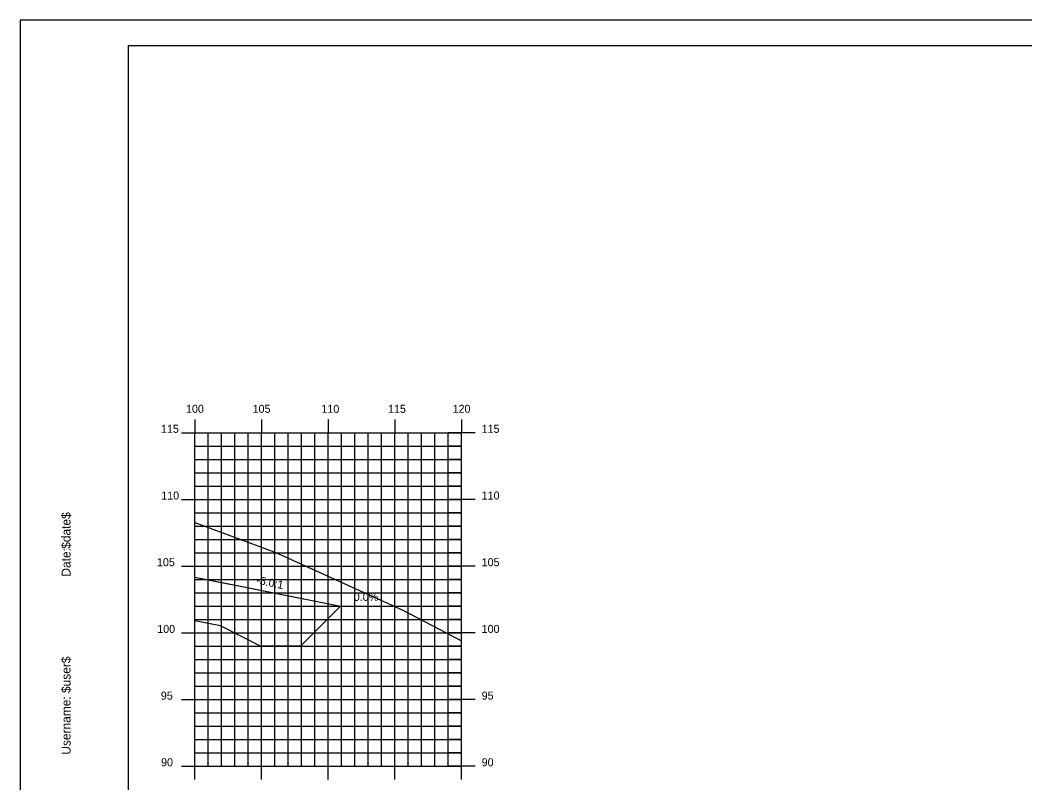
# Model space of a CAD drawing. Extents: x 850598 to 870284, y 366541 to 366651.
# Drawn here: x 856585.2 to 856660.5, y 366594 to 366651.2 of the extents above; entities that cross this region are included whole.
import ezdxf

# ---------------------------------------------------------------- set-up
doc = ezdxf.new("R2010")
doc.units = 0
for name, color, linetype in [('ANNOTATION', 7, 'Continuous'), ('BORDER', 7, 'Continuous'), ('D_Drainage_RipRap', 7, 'Continuous'), ('D_Roadway_Centerline', 7, 'Continuous'), ('D_Roadway_SlopeLines', 7, 'Continuous'), ('H_V ANNOTATION', 7, 'Continuous'), ('MAJOR', 7, 'Continuous'), ('MINOR', 7, 'Continuous'), ('PLOT BOUNDARY', 7, 'Continuous'), ('S_Roadway_Centerline', 7, 'Continuous')]:
    doc.layers.add(name, color=color, linetype=linetype)

msp = doc.modelspace()

# ---------------------------------------------------------------- linework, layer by layer
at = {"layer": 'BORDER'}
for p, q in [((856753.324, 366649.225), (856593.324, 366649.225)), ((856593.324, 366649.225), (856593.324, 366544.225))]:
    msp.add_line(p, q, dxfattribs=at)
at = {"layer": 'D_Drainage_RipRap'}
msp.add_lwpolyline([(856598.324, 366609.406), (856599.384, 366609.194), (856609.246, 366607.221), (856606.246, 366604.221), (856603.246, 366604.221), (856600.246, 366605.744), (856598.324, 366606.129)], close=True, dxfattribs=at)
at = {"layer": 'D_Roadway_Centerline'}
msp.add_lwpolyline([(856598.324, 366609.406), (856599.384, 366609.194), (856609.246, 366607.221), (856613.246, 366607.221)], dxfattribs=at)
at = {"layer": 'D_Roadway_SlopeLines'}
msp.add_lwpolyline([(856598.324, 366609.406), (856609.246, 366607.221)], dxfattribs=at)
at = {"layer": 'MAJOR'}
for p, q in [((856598.324, 366621.227), (856598.324, 366620.225)), ((856598.324, 366621.227), (856598.324, 366620.225)), ((856603.324, 366621.227), (856603.324, 366620.225)), ((856603.324, 366621.227), (856603.324, 366620.225)), ((856608.324, 366621.227), (856608.324, 366620.225)), ((856608.324, 366621.227), (856608.324, 366620.225)), ((856613.324, 366621.227), (856613.324, 366620.225)), ((856613.324, 366621.227), (856613.324, 366620.225)), ((856618.324, 366621.227), (856618.324, 366620.225)), ((856618.324, 366621.227), (856618.324, 366620.225)), ((856597.322, 366620.225), (856598.324, 366620.225)), ((856597.322, 366620.225), (856598.324, 366620.225)), ((856598.324, 366620.225), (856618.324, 366620.225)), ((856598.324, 366595.225), (856598.324, 366620.225)), ((856598.324, 366595.225), (856598.324, 366620.225)), ((856598.324, 366620.225), (856618.324, 366620.225)), ((856598.324, 366620.225), (856618.324, 366620.225)), ((856598.324, 366595.225), (856598.324, 366620.225)), ((856598.324, 366595.225), (856598.324, 366620.225)), ((856598.324, 366620.225), (856618.324, 366620.225)), ((856603.324, 366595.225), (856603.324, 366620.225)), ((856603.324, 366595.225), (856603.324, 366620.225)), ((856608.324, 366595.225), (856608.324, 366620.225)), ((856608.324, 366595.225), (856608.324, 366620.225)), ((856613.324, 366595.225), (856613.324, 366620.225)), ((856613.324, 366595.225), (856613.324, 366620.225)), ((856619.326, 366620.225), (856617.322, 366620.225)), ((856619.326, 366620.225), (856617.322, 366620.225)), ((856618.324, 366595.225), (856618.324, 366620.225)), ((856618.324, 366595.225), (856618.324, 366620.225)), ((856618.324, 366595.225), (856618.324, 366620.225)), ((856618.324, 366595.225), (856618.324, 366620.225)), ((856597.322, 366615.225), (856598.324, 366615.225)), ((856597.322, 366615.225), (856598.324, 366615.225)), ((856598.324, 366615.225), (856618.324, 366615.225)), ((856598.324, 366615.225), (856618.324, 366615.225)), ((856619.326, 366615.225), (856617.322, 366615.225)), ((856619.326, 366615.225), (856617.322, 366615.225)), ((856597.322, 366610.225), (856598.324, 366610.225)), ((856597.322, 366610.225), (856598.324, 366610.225)), ((856598.324, 366610.225), (856618.324, 366610.225)), ((856598.324, 366610.225), (856618.324, 366610.225)), ((856619.326, 366610.225), (856617.322, 366610.225)), ((856619.326, 366610.225), (856617.322, 366610.225)), ((856597.322, 366605.225), (856598.324, 366605.225)), ((856597.322, 366605.225), (856598.324, 366605.225)), ((856598.324, 366605.225), (856618.324, 366605.225)), ((856598.324, 366605.225), (856618.324, 366605.225)), ((856619.326, 366605.225), (856617.322, 366605.225)), ((856619.326, 366605.225), (856617.322, 366605.225)), ((856597.322, 366600.225), (856598.324, 366600.225)), ((856597.322, 366600.225), (856598.324, 366600.225)), ((856598.324, 366600.225), (856618.324, 366600.225)), ((856598.324, 366600.225), (856618.324, 366600.225)), ((856619.326, 366600.225), (856617.322, 366600.225)), ((856619.326, 366600.225), (856617.322, 366600.225)), ((856597.322, 366595.225), (856598.324, 366595.225)), ((856597.322, 366595.225), (856598.324, 366595.225)), ((856598.324, 366595.225), (856618.324, 366595.225)), ((856598.324, 366595.225), (856618.324, 366595.225)), ((856598.324, 366594.223), (856598.324, 366595.225)), ((856598.324, 366595.225), (856618.324, 366595.225)), ((856598.324, 366595.225), (856618.324, 366595.225)), ((856598.324, 366594.223), (856598.324, 366595.225)), ((856603.324, 366594.223), (856603.324, 366595.225)), ((856603.324, 366594.223), (856603.324, 366595.225)), ((856608.324, 366594.223), (856608.324, 366595.225)), ((856608.324, 366594.223), (856608.324, 366595.225)), ((856613.324, 366594.223), (856613.324, 366595.225)), ((856613.324, 366594.223), (856613.324, 366595.225)), ((856619.326, 366595.225), (856617.322, 366595.225)), ((856619.326, 366595.225), (856617.322, 366595.225)), ((856618.324, 366594.223), (856618.324, 366595.225)), ((856618.324, 366594.223), (856618.324, 366595.225))]:
    msp.add_line(p, q, dxfattribs=at)
at = {"layer": 'MINOR'}
for p, q in [((856599.324, 366595.225), (856599.324, 366620.225)), ((856599.324, 366595.225), (856599.324, 366620.225)), ((856600.324, 366595.225), (856600.324, 366620.225)), ((856600.324, 366595.225), (856600.324, 366620.225)), ((856601.324, 366595.225), (856601.324, 366620.225)), ((856601.324, 366595.225), (856601.324, 366620.225)), ((856602.324, 366595.225), (856602.324, 366620.225)), ((856602.324, 366595.225), (856602.324, 366620.225)), ((856604.324, 366595.225), (856604.324, 366620.225)), ((856604.324, 366595.225), (856604.324, 366620.225)), ((856605.324, 366595.225), (856605.324, 366620.225)), ((856605.324, 366595.225), (856605.324, 366620.225)), ((856606.324, 366595.225), (856606.324, 366620.225)), ((856606.324, 366595.225), (856606.324, 366620.225)), ((856607.324, 366595.225), (856607.324, 366620.225)), ((856607.324, 366595.225), (856607.324, 366620.225)), ((856609.324, 366595.225), (856609.324, 366620.225)), ((856609.324, 366595.225), (856609.324, 366620.225)), ((856610.324, 366595.225), (856610.324, 366620.225)), ((856610.324, 366595.225), (856610.324, 366620.225)), ((856611.324, 366595.225), (856611.324, 366620.225)), ((856611.324, 366595.225), (856611.324, 366620.225)), ((856612.324, 366595.225), (856612.324, 366620.225)), ((856612.324, 366595.225), (856612.324, 366620.225)), ((856614.324, 366595.225), (856614.324, 366620.225)), ((856614.324, 366595.225), (856614.324, 366620.225)), ((856615.324, 366595.225), (856615.324, 366620.225)), ((856615.324, 366595.225), (856615.324, 366620.225)), ((856616.324, 366595.225), (856616.324, 366620.225)), ((856616.324, 366595.225), (856616.324, 366620.225)), ((856617.324, 366595.225), (856617.324, 366620.225)), ((856617.324, 366595.225), (856617.324, 366620.225)), ((856598.324, 366619.225), (856618.324, 366619.225)), ((856598.324, 366619.225), (856599.326, 366619.225)), ((856598.324, 366619.225), (856618.324, 366619.225)), ((856598.324, 366619.225), (856599.326, 366619.225)), ((856618.324, 366619.225), (856617.322, 366619.225)), ((856618.324, 366619.225), (856617.322, 366619.225)), ((856598.324, 366618.225), (856618.324, 366618.225)), ((856598.324, 366618.225), (856599.326, 366618.225)), ((856598.324, 366618.225), (856618.324, 366618.225)), ((856598.324, 366618.225), (856599.326, 366618.225)), ((856618.324, 366618.225), (856617.322, 366618.225)), ((856618.324, 366618.225), (856617.322, 366618.225)), ((856598.324, 366617.225), (856618.324, 366617.225)), ((856598.324, 366617.225), (856599.326, 366617.225)), ((856598.324, 366617.225), (856618.324, 366617.225)), ((856598.324, 366617.225), (856599.326, 366617.225)), ((856618.324, 366617.225), (856617.322, 366617.225)), ((856618.324, 366617.225), (856617.322, 366617.225)), ((856598.324, 366616.225), (856618.324, 366616.225)), ((856598.324, 366616.225), (856599.326, 366616.225)), ((856598.324, 366616.225), (856618.324, 366616.225)), ((856598.324, 366616.225), (856599.326, 366616.225)), ((856618.324, 366616.225), (856617.322, 366616.225)), ((856618.324, 366616.225), (856617.322, 366616.225)), ((856598.324, 366614.225), (856618.324, 366614.225)), ((856598.324, 366614.225), (856599.326, 366614.225)), ((856598.324, 366614.225), (856618.324, 366614.225)), ((856598.324, 366614.225), (856599.326, 366614.225)), ((856618.324, 366614.225), (856617.322, 366614.225)), ((856618.324, 366614.225), (856617.322, 366614.225)), ((856598.324, 366613.225), (856618.324, 366613.225)), ((856598.324, 366613.225), (856599.326, 366613.225)), ((856598.324, 366613.225), (856618.324, 366613.225)), ((856598.324, 366613.225), (856599.326, 366613.225)), ((856618.324, 366613.225), (856617.322, 366613.225)), ((856618.324, 366613.225), (856617.322, 366613.225)), ((856598.324, 366612.225), (856618.324, 366612.225)), ((856598.324, 366612.225), (856599.326, 366612.225)), ((856598.324, 366612.225), (856618.324, 366612.225)), ((856598.324, 366612.225), (856599.326, 366612.225)), ((856618.324, 366612.225), (856617.322, 366612.225)), ((856618.324, 366612.225), (856617.322, 366612.225)), ((856598.324, 366611.225), (856618.324, 366611.225)), ((856598.324, 366611.225), (856599.326, 366611.225)), ((856598.324, 366611.225), (856618.324, 366611.225)), ((856598.324, 366611.225), (856599.326, 366611.225)), ((856618.324, 366611.225), (856617.322, 366611.225)), ((856618.324, 366611.225), (856617.322, 366611.225)), ((856598.324, 366609.225), (856618.324, 366609.225)), ((856598.324, 366609.225), (856599.326, 366609.225)), ((856598.324, 366609.225), (856618.324, 366609.225)), ((856598.324, 366609.225), (856599.326, 366609.225)), ((856618.324, 366609.225), (856617.322, 366609.225)), ((856618.324, 366609.225), (856617.322, 366609.225)), ((856598.324, 366608.225), (856618.324, 366608.225)), ((856598.324, 366608.225), (856599.326, 366608.225)), ((856598.324, 366608.225), (856618.324, 366608.225)), ((856598.324, 366608.225), (856599.326, 366608.225)), ((856618.324, 366608.225), (856617.322, 366608.225)), ((856618.324, 366608.225), (856617.322, 366608.225)), ((856598.324, 366607.225), (856618.324, 366607.225)), ((856598.324, 366607.225), (856599.326, 366607.225)), ((856598.324, 366607.225), (856618.324, 366607.225)), ((856598.324, 366607.225), (856599.326, 366607.225)), ((856618.324, 366607.225), (856617.322, 366607.225)), ((856618.324, 366607.225), (856617.322, 366607.225)), ((856598.324, 366606.225), (856618.324, 366606.225)), ((856598.324, 366606.225), (856599.326, 366606.225)), ((856598.324, 366606.225), (856618.324, 366606.225)), ((856598.324, 366606.225), (856599.326, 366606.225)), ((856618.324, 366606.225), (856617.322, 366606.225)), ((856618.324, 366606.225), (856617.322, 366606.225)), ((856598.324, 366604.225), (856618.324, 366604.225)), ((856598.324, 366604.225), (856599.326, 366604.225)), ((856598.324, 366604.225), (856618.324, 366604.225)), ((856598.324, 366604.225), (856599.326, 366604.225)), ((856618.324, 366604.225), (856617.322, 366604.225)), ((856618.324, 366604.225), (856617.322, 366604.225)), ((856598.324, 366603.225), (856618.324, 366603.225)), ((856598.324, 366603.225), (856599.326, 366603.225)), ((856598.324, 366603.225), (856618.324, 366603.225)), ((856598.324, 366603.225), (856599.326, 366603.225)), ((856618.324, 366603.225), (856617.322, 366603.225)), ((856618.324, 366603.225), (856617.322, 366603.225)), ((856598.324, 366602.225), (856618.324, 366602.225)), ((856598.324, 366602.225), (856599.326, 366602.225)), ((856598.324, 366602.225), (856618.324, 366602.225)), ((856598.324, 366602.225), (856599.326, 366602.225)), ((856618.324, 366602.225), (856617.322, 366602.225)), ((856618.324, 366602.225), (856617.322, 366602.225)), ((856598.324, 366601.225), (856618.324, 366601.225)), ((856598.324, 366601.225), (856599.326, 366601.225)), ((856598.324, 366601.225), (856618.324, 366601.225)), ((856598.324, 366601.225), (856599.326, 366601.225)), ((856618.324, 366601.225), (856617.322, 366601.225)), ((856618.324, 366601.225), (856617.322, 366601.225)), ((856598.324, 366599.225), (856618.324, 366599.225)), ((856598.324, 366599.225), (856599.326, 366599.225)), ((856598.324, 366599.225), (856618.324, 366599.225)), ((856598.324, 366599.225), (856599.326, 366599.225)), ((856618.324, 366599.225), (856617.322, 366599.225)), ((856618.324, 366599.225), (856617.322, 366599.225)), ((856598.324, 366598.225), (856618.324, 366598.225)), ((856598.324, 366598.225), (856599.326, 366598.225)), ((856598.324, 366598.225), (856618.324, 366598.225)), ((856598.324, 366598.225), (856599.326, 366598.225)), ((856618.324, 366598.225), (856617.322, 366598.225)), ((856618.324, 366598.225), (856617.322, 366598.225)), ((856598.324, 366597.225), (856618.324, 366597.225)), ((856598.324, 366597.225), (856599.326, 366597.225)), ((856598.324, 366597.225), (856618.324, 366597.225)), ((856598.324, 366597.225), (856599.326, 366597.225)), ((856618.324, 366597.225), (856617.322, 366597.225)), ((856618.324, 366597.225), (856617.322, 366597.225)), ((856598.324, 366596.225), (856618.324, 366596.225)), ((856598.324, 366596.225), (856599.326, 366596.225)), ((856598.324, 366596.225), (856618.324, 366596.225)), ((856598.324, 366596.225), (856599.326, 366596.225)), ((856618.324, 366596.225), (856617.322, 366596.225)), ((856618.324, 366596.225), (856617.322, 366596.225))]:
    msp.add_line(p, q, dxfattribs=at)
at = {"layer": 'PLOT BOUNDARY'}
msp.add_lwpolyline([(856585.231, 366541.166), (856755.231, 366541.166), (856755.231, 366651.166), (856585.231, 366651.166)], close=True, dxfattribs=at)
at = {"layer": 'S_Roadway_Centerline'}
msp.add_lwpolyline([(856598.324, 366613.494), (856604.409, 366611.259), (856613.913, 366606.917), (856618.324, 366604.636)], dxfattribs=at)

# ---------------------------------------------------------------- texts
at = {"layer": 'ANNOTATION'}
msp.add_text('-5.0:1', height=0.6, rotation=348.6882, dxfattribs=at).set_placement((856602.894, 366608.914))
msp.add_text('0.0%', height=0.6, dxfattribs=at).set_placement((856610.242, 366607.625))
at = {"layer": 'BORDER'}
for s, p in [('$date$', (856589.009, 366611.53)), ('Date:', (856589.009, 366609.442)), ('$user$', (856589.009, 366600.717)), ('Username:', (856589.009, 366596.093))]:
    msp.add_text(s, height=0.6696, rotation=90, dxfattribs=at).set_placement(p)
at = {"layer": 'H_V ANNOTATION'}
for s, p in [('100', (856597.665, 366621.725)), ('105', (856602.657, 366621.725)), ('110', (856607.815, 366621.725)), ('115', (856612.807, 366621.725)), ('120', (856617.644, 366621.725)), ('115', (856595.791, 366620.225)), ('115', (856619.824, 366620.225)), ('110', (856595.807, 366615.225)), ('110', (856619.824, 366615.225)), ('105', (856595.491, 366610.225)), ('105', (856619.824, 366610.225)), ('100', (856595.507, 366605.225)), ('100', (856619.824, 366605.225)), ('95', (856595.78, 366600.225)), ('95', (856619.824, 366600.225)), ('90', (856595.796, 366595.225)), ('90', (856619.824, 366595.225))]:
    msp.add_text(s, height=0.6, dxfattribs=at).set_placement(p)

doc.saveas('drawing.dxf')
